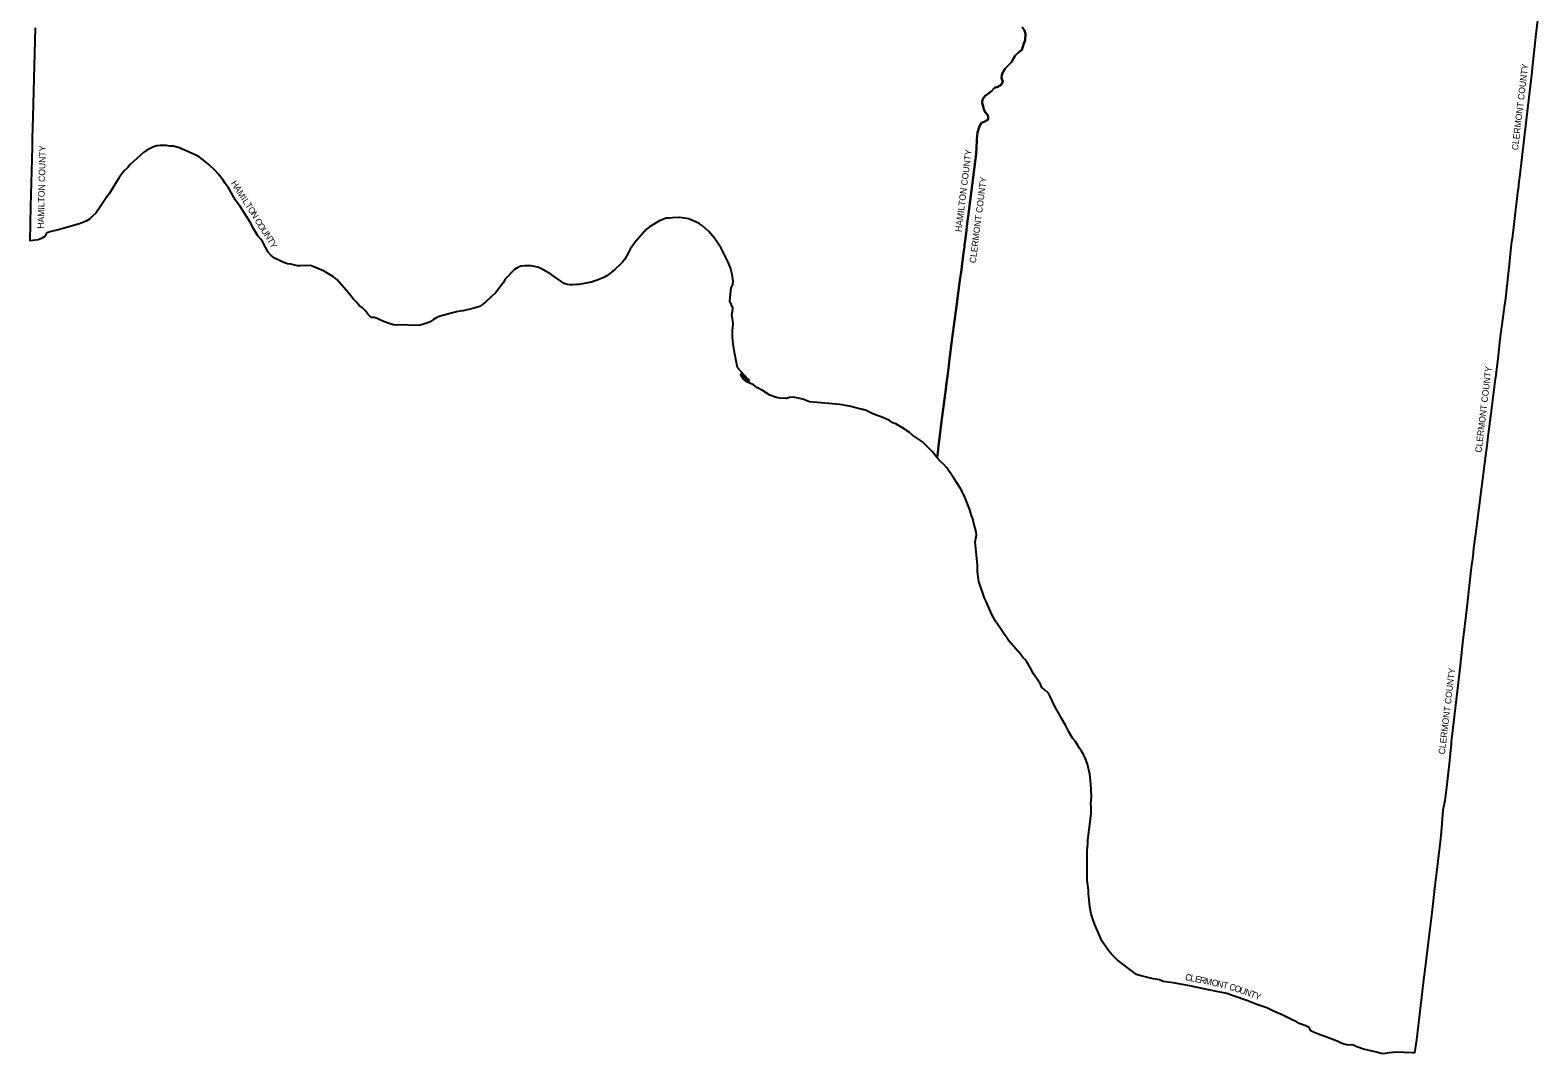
# Model space of a CAD drawing. Extents: x 1310247 to 1664935, y 284496 to 704931.
# Drawn here: x 1310247 to 1544985, y 284496 to 443859 of the extents above; entities that cross this region are included whole.
import ezdxf

# ---------------------------------------------------------------- set-up
doc = ezdxf.new("R2010")
doc.units = 0
doc.layers.add('GM_X_Adjacent_County_Text', color=7, linetype='Continuous')
doc.layers.add('GM_X_Minor_Lake', color=7, linetype='Continuous')

msp = doc.modelspace()

# ---------------------------------------------------------------- linework, layer by layer
at = {"layer": 'GM_X_Adjacent_County_Text'}
for points in [[(1464673, 444333), (1465075, 443823), (1465236, 443307), (1465175, 442300), (1464945, 441786), (1464824, 441283), (1464646, 440781), (1464120, 440378), (1463616, 439920), (1463046, 438901), (1462026, 437890), (1461743, 437388), (1461655, 437170), (1461536, 436877), (1461484, 436361), (1461697, 435856), (1461416, 435342), (1460914, 435061), (1460410, 434870), (1459904, 434383), (1458895, 433566), (1458525, 433058), (1458455, 432537), (1458661, 431840), (1458752, 431533), (1458999, 431020), (1459423, 430496), (1459405, 429974), (1458903, 429639), (1458391, 429436), (1458056, 428926), (1457748, 427919), (1457620, 426879), (1457598, 425330), (1457548, 424871), (1457545, 424848), (1457536, 424771), (1457514, 424599), (1456288, 414870), (1456150, 413756), (1455965, 412270), (1455819, 411054), (1455744, 410474), (1455697, 410095), (1455667, 409869), (1455573, 409158), (1455355, 407519), (1455298, 407089), (1455189, 406137), (1455061, 405298), (1454960, 404515), (1454481, 400916), (1454073, 397837), (1453770, 395544), (1453506, 393433), (1453354, 392217), (1453276, 391588), (1453122, 390352), (1452942, 388910), (1452826, 387980), (1452162, 382944), (1451682, 379093), (1451631, 378686), (1451610, 378515), (1451455, 377264), (1450669, 378250), (1449160, 379770), (1447627, 380827), (1447108, 381265), (1446078, 381950), (1445049, 382565), (1444539, 382708), (1444036, 383090), (1442989, 383553), (1441450, 384131), (1440398, 384651), (1439885, 384825), (1439367, 384899), (1437809, 385345), (1436290, 385577), (1431584, 386004), (1430544, 386404), (1429541, 386596), (1429033, 386732), (1428493, 386652), (1427989, 386496), (1426972, 386562), (1426466, 386670), (1425436, 387034), (1424398, 387734), (1423375, 388230), (1422859, 388628), (1421841, 389116), (1421322, 389538), (1420885, 390179), (1420867, 390286), (1420929, 390289), (1421151, 390108), (1421695, 389558), (1421874, 389404), (1422071, 389269), (1422190, 389251), (1422215, 389324), (1422050, 389526), (1421715, 389810), (1421446, 390093), (1421041, 390590), (1420636, 391009), (1420584, 391081), (1420520, 391171), (1420392, 391320), (1419976, 393395), (1419716, 395011), (1419620, 396059), (1419588, 397059), (1419680, 398075), (1419656, 398592), (1419514, 399608), (1419618, 400118), (1419642, 400533), (1419648, 400628), (1419188, 401677), (1419264, 402736), (1419368, 403758), (1419652, 404267), (1419678, 404779), (1419536, 405832), (1419272, 406844), (1418892, 407867), (1417851, 409909), (1416787, 411480), (1415915, 412521), (1414901, 413397), (1414385, 413749), (1412806, 414472), (1411772, 414664), (1411333, 414702), (1411262, 414708), (1410252, 414650), (1409747, 414598), (1409245, 414610), (1408227, 414192), (1407201, 413531), (1406686, 413259), (1406164, 412845), (1404371, 410813), (1403665, 409754), (1403417, 409242), (1402827, 408231), (1402463, 407725), (1402088, 407359), (1401446, 406734), (1401274, 406614), (1400950, 406332), (1400297, 405842), (1400056, 405637), (1399553, 405331), (1398542, 404920), (1398069, 404780), (1397653, 404643), (1396774, 404472), (1395711, 404286), (1395323, 404249), (1394750, 404195), (1394526, 404201), (1394305, 404208), (1393917, 404270), (1393395, 404428), (1391329, 405868), (1389778, 406753), (1389274, 406949), (1388244, 407177), (1387200, 407185), (1386679, 407121), (1386152, 406901), (1385651, 406613), (1384204, 405069), (1383891, 404548), (1382757, 402993), (1381203, 401541), (1380694, 401145), (1380191, 400856), (1379173, 400520), (1377648, 400184), (1377581, 400171), (1376607, 399983), (1374064, 399338), (1373549, 399152), (1373046, 398838), (1372529, 398442), (1372008, 398230), (1370967, 397959), (1369897, 397903), (1368366, 397991), (1367348, 397941), (1366837, 397993), (1366323, 398121), (1365281, 398522), (1364356, 398936), (1363850, 399106), (1363347, 399140), (1362842, 399645), (1362468, 400155), (1361967, 400621), (1361457, 401018), (1361042, 401524), (1360535, 402009), (1359781, 403034), (1358002, 405060), (1357500, 405465), (1355942, 406410), (1354409, 407025), (1353908, 407207), (1352363, 407151), (1351862, 407181), (1350843, 407409), (1350339, 407485), (1349828, 407625), (1348286, 408374), (1347780, 408780), (1347299, 409299), (1346462, 410839), (1346140, 411345), (1345710, 411846), (1345061, 412863), (1344529, 413874), (1342921, 416401), (1342206, 417405), (1341334, 418953), (1341052, 419345), (1340602, 419972), (1340306, 420481), (1339511, 421493), (1339057, 422002), (1338047, 422951), (1337041, 423762), (1336539, 424117), (1336036, 424404), (1334516, 425082), (1334010, 425271), (1333506, 425518), (1332487, 425819), (1331981, 425805), (1331479, 425905), (1330467, 425923), (1329953, 425844), (1329441, 425694), (1328417, 425156), (1327890, 424805), (1325835, 422943), (1325401, 422426), (1324895, 421944), (1324119, 420925), (1322535, 418383), (1322181, 417899), (1321133, 416359), (1320498, 415344), (1319975, 414908), (1319471, 414420), (1318971, 414119), (1317955, 413700), (1314832, 412823), (1313306, 412482), (1312800, 412253), (1312521, 411729), (1312013, 411413), (1311492, 411232), (1310247, 411080), (1310356, 416468), (1310391, 418203), (1310588, 425703), (1310621, 426987), (1310710, 430349), (1311070, 444214)], [(1544985, 445811), (1544696, 443260), (1544099, 437990), (1544031, 437305), (1543312, 431173), (1542121, 420986), (1542043, 420309), (1541904, 419113), (1541888, 418982), (1541631, 416769), (1541060, 411851), (1540946, 411161), (1540842, 410533), (1540486, 406917), (1539880, 401684), (1539798, 401120), (1539083, 395731), (1538810, 393176), (1538438, 390209), (1538423, 390126), (1538305, 389185), (1537668, 384165), (1537157, 380191), (1537139, 380009), (1536205, 372785), (1535397, 366216), (1534972, 363186), (1534842, 361983), (1534628, 360199), (1533821, 353172), (1533276, 348457), (1532824, 344490), (1532312, 340083), (1532006, 337422), (1531505, 333071), (1531469, 332747), (1531158, 329654), (1530772, 326029), (1530509, 323916), (1530186, 322432), (1530006, 319686), (1529806, 317987), (1529183, 312760), (1529136, 312365), (1528943, 310711), (1528465, 306424), (1528044, 303145), (1527379, 297549), (1527248, 296442), (1526093, 286681), (1525783, 284661), (1525491, 284643), (1522930, 284742), (1521912, 284674), (1520895, 284496), (1520391, 284580), (1519889, 284772), (1517837, 285223), (1516825, 285593), (1516295, 285825), (1515279, 285907), (1514779, 286005), (1514277, 286192), (1513760, 286483), (1512240, 287026), (1510678, 287625), (1510161, 287793), (1509660, 288096), (1509378, 288605), (1508864, 288869), (1507847, 289231), (1507344, 289532), (1506825, 289714), (1506322, 290012), (1505306, 290510), (1503818, 291159), (1502795, 291660), (1501248, 292155), (1499689, 292803), (1497722, 293476), (1496583, 293865), (1493444, 294506), (1490796, 295103), (1488222, 295564), (1486642, 295784), (1486104, 296006), (1485089, 296153), (1483023, 296702), (1482514, 296841), (1479516, 299067), (1478549, 300083), (1478115, 300590), (1477391, 301603), (1477091, 302106), (1475982, 304757), (1475733, 305300), (1475440, 306313), (1475254, 307375), (1475023, 309453), (1475009, 309990), (1474839, 311525), (1474793, 313081), (1474794, 316182), (1474897, 317209), (1474903, 317724), (1475415, 321906), (1475425, 322384), (1475435, 322924), (1475398, 323427), (1475478, 324495), (1475368, 326529), (1475219, 328053), (1474892, 329579), (1474500, 330586), (1474255, 331101), (1473941, 331609), (1473551, 332115), (1473025, 333134), (1472524, 333628), (1471944, 334640), (1471433, 335664), (1470815, 336687), (1470573, 337220), (1469800, 338567), (1469065, 340116), (1468782, 340627), (1468275, 341122), (1467768, 341549), (1467534, 342058), (1467435, 342203), (1466464, 343636), (1465931, 344641), (1465303, 345708), (1464818, 346210), (1464438, 346735), (1462612, 348813), (1460540, 351876), (1459951, 352908), (1459077, 354924), (1458813, 355431), (1457965, 358013), (1457739, 359551), (1457733, 360559), (1457545, 362630), (1457400, 364224), (1457594, 365244), (1457550, 365751), (1457123, 367289), (1457033, 367800), (1456831, 368311), (1456519, 369330), (1455653, 371414), (1455095, 372512), (1454077, 374124), (1452952, 375713), (1452498, 376226), (1451976, 376700), (1451455, 377264), (1451610, 378515), (1451631, 378686), (1451682, 379093), (1452162, 382944), (1452826, 387980), (1452942, 388910), (1453122, 390352), (1453276, 391588), (1453354, 392217), (1453506, 393433), (1453770, 395544), (1454073, 397837), (1454481, 400916), (1454960, 404515), (1455061, 405298), (1455189, 406137), (1455298, 407089), (1455355, 407519), (1455573, 409158), (1455667, 409869), (1455697, 410095), (1455744, 410474), (1455819, 411054), (1455965, 412270), (1456150, 413756), (1456288, 414870), (1457514, 424599), (1457536, 424771), (1457545, 424848), (1457548, 424871), (1457598, 425330), (1457620, 426879), (1457748, 427919), (1458056, 428926), (1458391, 429436), (1458903, 429639), (1459405, 429974), (1459423, 430496), (1458999, 431020), (1458752, 431533), (1458661, 431840), (1458455, 432537), (1458525, 433058), (1458895, 433566), (1459904, 434383), (1460410, 434870), (1460914, 435061), (1461416, 435342), (1461697, 435856), (1461484, 436361), (1461536, 436877), (1461655, 437170), (1461743, 437388), (1462026, 437890), (1463046, 438901), (1463616, 439920), (1464120, 440378), (1464646, 440781), (1464824, 441283), (1464945, 441786), (1465175, 442300), (1465236, 443307), (1465075, 443823), (1464673, 444333)]]:
    msp.add_lwpolyline(points, dxfattribs=at)

# ---------------------------------------------------------------- texts
at = {"layer": 'GM_X_Minor_Lake'}
for s, rotation, p in [('CLERMONT COUNTY', 83.20504, (1541896, 425126)), ('HAMILTON COUNTY', 88.64711, (1312381, 412942)), ('HAMILTON COUNTY', 82.85919, (1455241, 412396)), ('H', 304.28701, (1341470, 420035)), ('CLERMONT COUNTY', 82.79754, (1457476, 407544)), ('A', 300.38411, (1341959, 419319)), ('M', 300.92173, (1342411, 418547)), ('I', 305.30613, (1343016, 417545)), ('L', 304.07679, (1343249, 417216)), ('T', 302.78672, (1343665, 416601)), ('O', 302.52616, (1344069, 415973)), ('N', 302.18739, (1344544, 415229)), ('C', 298.39162, (1345163, 414236)), ('O', 300.9353, (1345574, 413478)), ('U', 306.91473, (1346092, 412625)), ('N', 303.69505, (1346615, 411930)), ('T', 298.92427, (1347094, 411213)), ('Y', 299.47437, (1347461, 410549)), ('CLERMONT COUNTY', 83.13762, (1536202, 378041)), ('CLERMONT COUNTY', 83.08625, (1530499, 331075)), ('C', 349.4011, (1490008, 295999)), ('L', 348.44741, (1490804, 295850)), ('E', 348.00859, (1491535, 295701)), ('R', 347.9035, (1492266, 295545)), ('M', 347.89969, (1493062, 295375)), ('O', 347.8998, (1494124, 295147)), ('N', 347.71652, (1494988, 294962)), ('T', 346.21953, (1495846, 294775)), ('C', 343.12665, (1496852, 294521)), ('O', 341.27174, (1497622, 294288)), ('U', 341.06414, (1498459, 294004)), ('N', 340.12646, (1499291, 293718)), ('T', 337.92283, (1500114, 293421)), ('Y', 338.69489, (1500821, 293135))]:
    msp.add_text(s, height=1000, rotation=rotation, dxfattribs=at).set_placement(p)

doc.saveas('drawing.dxf')
